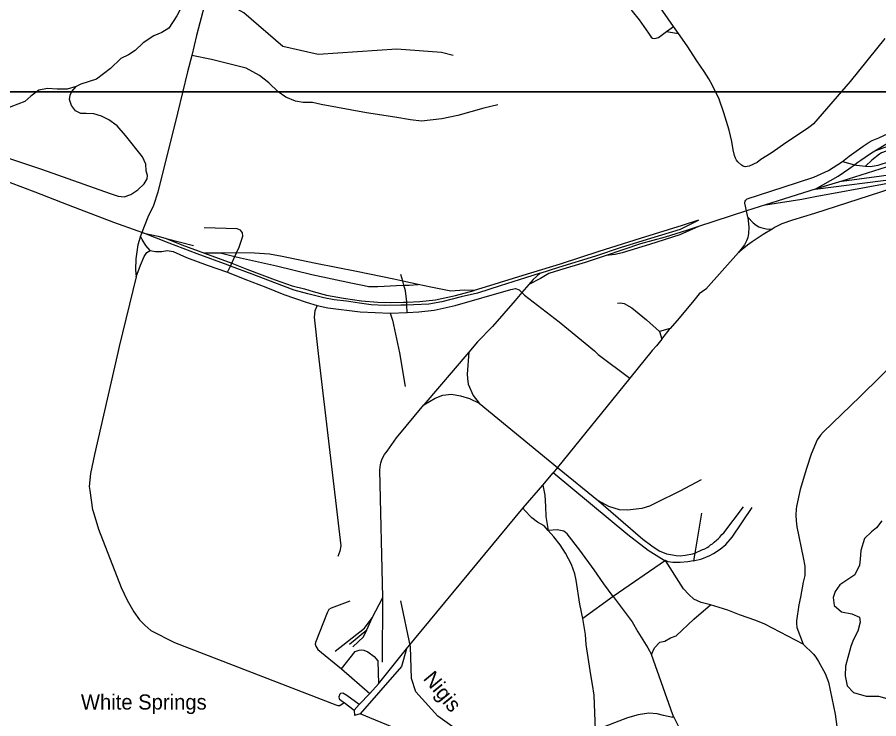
# Model space of a CAD drawing. Extents: x 2104537 to 2336408, y 34176 to 229611.
# Drawn here: x 2296436 to 2304991, y 88918 to 95887 of the extents above; entities that cross this region are included whole.
import ezdxf

# ---------------------------------------------------------------- set-up
doc = ezdxf.new("R2010")
doc.units = 0
for name, color, linetype in [('Exist Hydrographic Creek Single Shore', 7, 'Continuous'), ('Exist Hydrographic Misc Water Feature', 7, 'Continuous'), ('Exist Hydrographic Pond Under 1500 Sq Ft Label', 7, 'Continuous'), ('Exist Railroad Mainline', 7, 'Continuous'), ('Exist Railroad Siding', 7, 'Continuous'), ('Exist Road Non-System Type 51', 7, 'Continuous'), ('Map Preparation Inset Cut Line', 7, 'Continuous'), ('Old_Level_32', 7, 'Continuous')]:
    doc.layers.add(name, color=color, linetype=linetype)

msp = doc.modelspace()

# ---------------------------------------------------------------- linework, layer by layer
at = {"layer": 'Exist Hydrographic Creek Single Shore'}
for points in [[(2305022.7, 90883.9), (2304970, 90814.8), (2304918.7, 90773.7), (2304848, 90710.3), (2304814.3, 90589.5), (2304805.9, 90505.2), (2304801, 90443), (2304754.7, 90348), (2304673.7, 90294.4), (2304602.7, 90249), (2304557.8, 90184.1), (2304538.9, 90123.7), (2304546.5, 90043.7), (2304619.7, 89979), (2304722.3, 89960.9), (2304800.8, 89928.3), (2304807.8, 89876.4), (2304781.5, 89787.7), (2304735.2, 89700.7), (2304712.4, 89636.2), (2304684.5, 89527.5), (2304659.9, 89440.9), (2304658.1, 89344.8), (2304675.7, 89245), (2304739.1, 89180), (2304865.8, 89144.4), (2304988, 89142.7), (2305092.6, 89114.6)], [(2300796.9, 88813.3), (2300613, 88944.8), (2300394, 89185.1), (2300351, 89317.2), (2300339.9, 89632.3), (2300243.9, 90090)]]:
    msp.add_lwpolyline(points, dxfattribs=at)
at = {"layer": 'Exist Hydrographic Misc Water Feature'}
msp.add_lwpolyline([(2300766, 95505.2), (2300648.9, 95537.1), (2300206.8, 95568.5), (2299423.9, 95517.9), (2299073.9, 95596.9), (2298687, 95929), (2298368.9, 96109), (2298109.9, 96189.4), (2297950.8, 96277.7), (2297580.9, 96668.6), (2297411.9, 96940.9), (2297315.8, 97329.7), (2297312.9, 97638.1), (2297353.9, 97807.9), (2297343.9, 97998.3), (2297257.7, 98239.4), (2297088.8, 98478.8), (2296876.8, 98902.8)], dxfattribs=at)
at = {"layer": 'Exist Railroad Mainline'}
for points in [[(2297692.6, 93741.9), (2297673.8, 93748.6), (2297636.8, 93761.7), (2297393.9, 93847.7), (2296944.5, 94020.3), (2296613.4, 94147.7), (2296244.5, 94289)], [(2301627.9, 93343.8), (2301482.1, 93298.7), (2301230.6, 93218.9), (2301007.5, 93147.1), (2300843.7, 93108), (2300651.9, 93060.5), (2300524.2, 93037.4), (2300374.1, 93028.4), (2300305.6, 93026.8), (2300244.2, 93025.4), (2300086.4, 93024.1), (2299952, 93031.3), (2299834.2, 93046.4), (2299704.1, 93067.2), (2299583.9, 93078.4), (2299481.7, 93099.7), (2299321.1, 93140.5), (2299187, 93177.2), (2298992.5, 93247.9), (2298767.9, 93334.2), (2298553.1, 93415.3), (2298529.2, 93424.4), (2298224, 93537.8), (2297945.6, 93643.9), (2297692.6, 93741.9)]]:
    msp.add_lwpolyline(points, dxfattribs=at)
at = {"layer": 'Exist Railroad Siding'}
for p, q in [((2305473.4, 94527.9), (2304625.7, 94258.5)), ((2304625.7, 94258.5), (2305556.4, 94385.4)), ((2304358.7, 94180), (2305280.6, 94296.8)), ((2304625.7, 94258.5), (2304358.7, 94180)), ((2304358.7, 94180), (2303866.6, 94024.4)), ((2297915, 93689.7), (2298185.8, 93617.6)), ((2298464.2, 93542.1), (2298296.3, 93542.7)), ((2300919.1, 92561), (2300473.4, 92035.3)), ((2299960.8, 89919.7), (2300066.7, 90121.6)), ((2300064.2, 89479.8), (2300066.7, 90121.6)), ((2299906.3, 89800.6), (2299960.8, 89919.7)), ((2299735.7, 89659.9), (2299906.3, 89800.6))]:
    msp.add_line(p, q, dxfattribs=at)
for points in [[(2304952, 94558.5), (2305078.2, 94636.7), (2305106.1, 94652.9), (2305133.8, 94666.8), (2305159.8, 94680.9), (2305188.1, 94696.8), (2305209.7, 94704.9), (2305259.7, 94726.9)], [(2304952, 94558.5), (2305138, 94626.9), (2305217.9, 94657), (2305349.8, 94699.2)], [(2304358.7, 94180), (2304586.7, 94307.8), (2304692.5, 94379.9), (2304749.4, 94422.1), (2304752.5, 94424.3), (2304784.7, 94447.2), (2304812.1, 94468.3), (2304854.3, 94496.3), (2304918, 94538.1), (2304952, 94558.5)], [(2303866.6, 94024.4), (2304226.8, 94079.3), (2304324.8, 94099.3), (2304376.9, 94109.5), (2304505, 94133.6), (2304864.7, 94198.3), (2305026.7, 94228.3), (2305061.2, 94234), (2305090.5, 94240.7), (2305122.3, 94249.2), (2305158.7, 94258.8), (2305280.6, 94296.8)], [(2303866.6, 94024.4), (2303678.3, 93962.1), (2303201.1, 93807.9)], [(2301627.9, 93343.8), (2301815.4, 93405.5), (2302180.4, 93518.2), (2302437.8, 93601.8), (2302729.2, 93692.3), (2303022.5, 93782.5), (2303200.6, 93869.9), (2303038.3, 93818.6), (2302623.1, 93687.5), (2302210.3, 93558.3), (2301827.1, 93435.4), (2301455.9, 93320.6), (2301124.7, 93220), (2300973.2, 93173)], [(2303201.1, 93807.9), (2303017.1, 93724.5), (2302713.5, 93630), (2302442.3, 93546), (2302374.4, 93529.6), (2302282.4, 93520.8)], [(2303201.1, 93807.9), (2303080.6, 93768.9), (2302869.1, 93703.1), (2302625.4, 93635.6), (2302282.4, 93520.8)], [(2297692.6, 93741.9), (2297836.7, 93713.2), (2297915, 93689.7)], [(2297915, 93689.7), (2298069.5, 93624.8), (2298296.3, 93542.7)], [(2298296.3, 93542.7), (2298565.7, 93442.2), (2298717.4, 93385.7), (2298865.8, 93326.7), (2298998, 93277.9), (2299164.8, 93217.3), (2299288.9, 93190.3), (2299375.3, 93160.8), (2299507.4, 93125.8), (2299675.8, 93095.3), (2299853.7, 93070.6), (2300018.1, 93055.9), (2300144, 93054.5), (2300272, 93055.7), (2300305.2, 93057.1), (2300433.8, 93062.7), (2300587.7, 93080.1), (2300787.3, 93123.5), (2300973.2, 93173)], [(2300416.7, 93230.7), (2300264.4, 93264.7), (2300174.1, 93284.8), (2299803.6, 93362.2), (2299401, 93441.1), (2299066.5, 93510.5), (2298940.3, 93533.2), (2298792.2, 93544.3), (2298613.9, 93544.9), (2298606.3, 93544.9), (2298464.2, 93542.1)], [(2298464.2, 93542.1), (2298597.7, 93510.4), (2298652.6, 93497.5), (2299009.2, 93416.1), (2299361.8, 93330.6), (2299764.6, 93245.8), (2299882.5, 93220.9), (2299922.7, 93211), (2300016.8, 93211.8), (2300202.7, 93221), (2300275.4, 93223.9), (2300328.7, 93226.1), (2300416.7, 93230.7)], [(2302282.4, 93520.8), (2302077.1, 93451.3), (2301821.4, 93375.5), (2301715.8, 93340.5), (2301632.2, 93291.9), (2301514.6, 93230.9)], [(2301627.9, 93343.8), (2301558.2, 93281.2), (2301514.6, 93230.9)], [(2300973.2, 93173), (2300873.2, 93174), (2300741.2, 93167.3), (2300658.9, 93182.7), (2300542.8, 93205.6), (2300416.7, 93230.7)], [(2301514.6, 93230.9), (2301447.2, 93152.3), (2301380, 93074), (2301155.9, 92814.3), (2301006.7, 92662.6), (2300919.1, 92561)], [(2300919.1, 92561), (2300905.1, 92342.9), (2300906.2, 92298.9), (2300913.3, 92240.7), (2300964.9, 92127.9), (2301023.6, 92054.6)], [(2300473.4, 92035.3), (2300586.6, 92103), (2300661.3, 92131.7), (2300747.4, 92141.9), (2300837, 92124.4), (2300926.3, 92098.4), (2301023.6, 92054.6)], [(2301023.6, 92054.6), (2301801.9, 91414.9), (2302206.7, 91082.2)], [(2300066.7, 90121.6), (2300036.9, 91387.7), (2300039.5, 91421.7), (2300046.5, 91461.6), (2300061, 91501.3), (2300081.9, 91542.9), (2300108.7, 91576.5), (2300203.1, 91708.5), (2300473.4, 92035.3)], [(2303226.5, 91292.6), (2303014.1, 91180.5), (2302774, 91059.2), (2302713.4, 91030.5), (2302639.2, 91008), (2302494.8, 90988.8), (2302416.9, 90994.2), (2302311.5, 91026.1), (2302206.7, 91082.2)], [(2302206.7, 91082.2), (2302649.1, 90701.8), (2302738, 90636.1), (2302810.9, 90586.8), (2302882.4, 90557.2), (2302944.2, 90546.2), (2302979.8, 90539.3), (2303019.8, 90536.6), (2303070.1, 90541.8), (2303146.1, 90556.1), (2303163.7, 90564.3), (2303232.9, 90596.4), (2303263.6, 90606.5), (2303285.5, 90618.9), (2303303.4, 90631), (2303321.2, 90645.5), (2303339.1, 90655.8), (2303356.9, 90672.2), (2303378.4, 90692.4), (2303396.2, 90706.6), (2303412, 90723), (2303433.7, 90747.1), (2303451.3, 90765.5), (2303647.6, 91024.3)], [(2299592.7, 89590.8), (2299882.7, 89817.2), (2299960.8, 89919.7)], [(2299767.3, 89631.4), (2299875.2, 89731.4), (2299906.3, 89800.6)]]:
    msp.add_lwpolyline(points, dxfattribs=at)
at = {"layer": 'Exist Road Non-System Type 51'}
for p, q in [((2302883.8, 95745), (2302953, 95795.8)), ((2302883.8, 95745), (2303001.8, 95726.3)), ((2303001.8, 95726.3), (2302953, 95795.8)), ((2304631.2, 94453.7), (2304749.4, 94422.1)), ((2303691, 93900), (2303678.3, 93962.1)), ((2297673.8, 93748.6), (2297659.6, 93711.1)), ((2298565.7, 93442.2), (2298597.7, 93510.4)), ((2298597.7, 93510.4), (2298613.9, 93544.9)), ((2298553.1, 93415.3), (2298565.7, 93442.2)), ((2298523.9, 93353), (2298553.1, 93415.3)), ((2300264.4, 93264.7), (2300246.5, 93331.7)), ((2300275.4, 93223.9), (2300264.4, 93264.7)), ((2300305.6, 93026.8), (2300305.2, 93057.1)), ((2300306.5, 92954.6), (2300305.6, 93026.8)), ((2300140.7, 92948.6), (2300306.5, 92954.6)), ((2302920.9, 92795.1), (2302815, 92764.1)), ((2302815, 92764.1), (2302835.8, 92688.2)), ((2302835.8, 92688.2), (2302920.9, 92795.1)), ((2302518.1, 92300.1), (2301801.9, 91414.9)), ((2301801.9, 91414.9), (2301758.1, 91360.8)), ((2301655.7, 91238.8), (2301758.1, 91360.8)), ((2301461.4, 91012.6), (2301655.7, 91238.8)), ((2300302.9, 89613.3), (2301461.4, 91012.6)), ((2303229.7, 90960.6), (2303163.7, 90564.3)), ((2303163.7, 90564.3), (2303151.1, 90488.1)), ((2302872.9, 90489.5), (2302354.4, 90131.5)), ((2302354.4, 90131.5), (2302052, 89913.6)), ((2300022.3, 89264.7), (2300302.9, 89613.3)), ((2302947.5, 88956.3), (2302732.7, 89555.8)), ((2299655.2, 89415.5), (2299938.5, 89170.3)), ((2299938.5, 89170.3), (2300022.3, 89264.7)), ((2299830.1, 89060.5), (2299938.5, 89170.3)), ((2299682.5, 89079.1), (2299781.2, 89005.3)), ((2299830.1, 89060.5), (2299781.2, 89005.3)), ((2299781.2, 89005.3), (2299786, 88951.1)), ((2299842.5, 88968.1), (2299786, 88951.1))]:
    msp.add_line(p, q, dxfattribs=at)
for points in [[(2298466.3, 96688.3), (2298296.1, 96006.4), (2298217.1, 95705.8), (2298169.7, 95505)], [(2298340.8, 96531.8), (2298326.5, 96512.9), (2298248, 96372), (2298187.2, 96229.2), (2298019.2, 95901.5), (2297940.4, 95778.7), (2297871, 95735.7), (2297793.3, 95700.8), (2297688, 95633.9), (2297606.8, 95556.8), (2297541.3, 95512.1), (2297465.6, 95477.2), (2297362.6, 95378.1), (2297223.8, 95272.6), (2297068.3, 95220.8), (2297020.7, 95198.4)], [(2302681, 96166.7), (2302538, 96081.6), (2302518.1, 96055.1), (2302510.5, 96032.9), (2302516.7, 95997), (2302543.5, 95945.3), (2302612.5, 95862), (2302705.7, 95729), (2302732.1, 95687.5), (2302744.4, 95677.4), (2302766.3, 95676), (2302802.2, 95684.2), (2302883.8, 95745)], [(2302953, 95795.8), (2302792.7, 96022.2), (2302681, 96166.7)], [(2309080.7, 95825), (2308071.8, 95509.5), (2305064.9, 94557.1), (2305017.4, 94538.1), (2304998.8, 94526.9), (2304921.1, 94466.7), (2304859.5, 94406.2)], [(2304859.5, 94406.2), (2304905.9, 94403.4), (2304985.4, 94416.7), (2305313, 94523.8), (2306088, 94770.7), (2309065.3, 95709.2), (2309079.4, 95716.3), (2309086.1, 95729), (2309086.9, 95751), (2309080.7, 95825)], [(2305052.7, 95675.1), (2304706.2, 95247.9), (2304342.3, 94829.2), (2304321.7, 94810.4), (2304281.9, 94780.6), (2304078.5, 94645.5), (2303920.9, 94537.3), (2303821.1, 94472.9), (2303783.1, 94444.9), (2303705.2, 94405.7), (2303663.1, 94402.1), (2303643.5, 94407.5), (2303627.3, 94418), (2303591.3, 94450.1), (2303577.1, 94467.9), (2303566.9, 94485.9), (2303556.9, 94513.7), (2303544.5, 94569.7), (2303530.4, 94653.8), (2303505.7, 94763.8), (2303453.9, 94938.3), (2303404.6, 95071.6), (2303339.8, 95209.8), (2303304.1, 95273.1), (2303257.6, 95347), (2303184.5, 95452.5), (2303089.3, 95601.3), (2303001.8, 95726.3)], [(2298169.7, 95505), (2298125.2, 95344.4), (2298027.8, 94935.3), (2297832.6, 94149.2), (2297790, 94014.9), (2297731.4, 93900.2), (2297673.8, 93748.6)], [(2301207.4, 95016.5), (2301067.7, 94982.8), (2300810.8, 94910), (2300651.1, 94876.3), (2300449.2, 94854), (2300340.9, 94865.9), (2300184.7, 94895.5), (2299904.4, 94936.3), (2299455.3, 95019.1), (2299369.1, 95040.1), (2299274.7, 95041.2), (2299198.8, 95052.5), (2299104.1, 95091.4), (2299025.7, 95146.4), (2298934.6, 95233.4), (2298841.9, 95306.4), (2298709.1, 95381.1), (2298364.1, 95465.1), (2298169.7, 95505)], [(2297020.7, 95198.4), (2296932.9, 95173.5), (2296832.9, 95172.5), (2296734.9, 95177.3), (2296651, 95162.2), (2296571.7, 95101.4), (2296510.4, 95048.8), (2296370.9, 94995.1), (2296245.6, 94927.6), (2296124.5, 94854.5), (2296047, 94799.6), (2295971.6, 94764.9)], [(2296186, 94541), (2296675.9, 94376.5), (2297358.7, 94136), (2297438.9, 94110.9), (2297499.1, 94101.5), (2297564.9, 94126.2), (2297634.3, 94171.1), (2297697.8, 94231.9), (2297727.2, 94280.2), (2297730.8, 94314.2), (2297716.3, 94360.1), (2297711.7, 94425.8), (2297680.7, 94501.5), (2297512.2, 94711.7), (2297427.1, 94806.8), (2297344.6, 94866.1), (2297272.2, 94905.2), (2297195.9, 94928.4), (2297121.8, 94931.4), (2297067.6, 94928.9), (2297015.4, 94958.4), (2296974.7, 95010), (2296954.2, 95067.8), (2296961.6, 95111.6), (2296977.1, 95149.7), (2297020.7, 95198.4)], [(2304631.2, 94453.7), (2304696.7, 94507.1), (2304834.6, 94606.1), (2304896.6, 94646.6), (2304926.5, 94662.5), (2304990.5, 94689), (2305363.8, 94860.3), (2305699.3, 95007.4)], [(2306686.7, 94686.6), (2306205, 94535), (2304351.2, 93938.5), (2304135.2, 93871.9), (2304027.5, 93833.2), (2303961.4, 93801.1), (2303933.6, 93782.9)], [(2303678.3, 93962.1), (2303662.6, 94038.4), (2303662.2, 94050.2), (2303664.4, 94060.1), (2303670.6, 94070.2), (2303685.5, 94081.6), (2304040.3, 94199.7), (2304345.9, 94296.7), (2304493.3, 94363.2), (2304631.2, 94453.7)], [(2304749.4, 94422.1), (2304771.5, 94416.2), (2304859.5, 94406.2)], [(2303691, 93900), (2303699.3, 93798.3), (2303695.8, 93738.4), (2303689.7, 93700.1), (2303676, 93664.1), (2303656.2, 93625.9), (2303598.5, 93549.8)], [(2303691, 93900), (2303744.8, 93843.7), (2303773.3, 93820.6), (2303800.4, 93805.6), (2303819.5, 93796.8), (2303871.5, 93784.7), (2303933.6, 93782.9)], [(2298613.9, 93544.9), (2298640.8, 93602.3), (2298675.7, 93712.5), (2298671.2, 93746.4), (2298653.2, 93770.3), (2298618.7, 93783.8), (2298292.6, 93796.3)], [(2303933.6, 93782.9), (2303843.8, 93728.8), (2303732.2, 93656.2), (2303688.1, 93624.2), (2303598.5, 93549.8)], [(2297659.6, 93711.1), (2297632.4, 93626.9), (2297613.9, 93486.6), (2297609.2, 93376.8), (2297618, 93306.8)], [(2297757.2, 93568.5), (2297714.5, 93617.8), (2297675.7, 93679.6), (2297659.6, 93711.1)], [(2297618, 93306.8), (2297660.6, 93425.3), (2297695.7, 93511.6), (2297721.4, 93548.2), (2297757.2, 93568.5)], [(2297757.2, 93568.5), (2297809.2, 93558.9), (2297871.2, 93559.7), (2297923.2, 93570.2), (2297985.3, 93558.8), (2298118, 93500.2), (2298320.8, 93422.5), (2298523.9, 93353)], [(2303598.5, 93549.8), (2303273.5, 93183.9), (2303207.9, 93138.6), (2303154.2, 93073), (2303009.7, 92896.4), (2302920.9, 92795.1)], [(2298523.9, 93353), (2298694.4, 93284.8), (2298905.4, 93204.9), (2299084.1, 93132.9), (2299305.1, 93057.2), (2299413.6, 93022.6)], [(2297618, 93306.8), (2297447.6, 92617), (2297428.8, 92525.5), (2297202.6, 91544.2), (2297164.8, 91353), (2297148.6, 91225.4), (2297157.7, 91185.2), (2297182.2, 90992.8), (2297186.1, 90990.8), (2297244.5, 90801.7), (2297469.2, 90223.4), (2297526.8, 90096.3), (2297594.4, 89979.2), (2297650.9, 89900.1), (2297702.1, 89848.9), (2297763, 89795.9), (2297996.6, 89675.3), (2299598.2, 89056.7), (2299618, 89050.5), (2299638, 89050.1), (2299682.5, 89079.1)], [(2300305.2, 93057.1), (2300305.2, 93058.6), (2300290.2, 93168.5), (2300275.4, 93223.9)], [(2300306.5, 92954.6), (2300422.7, 92959.6), (2300576.5, 92975.3), (2300783.7, 93023.8), (2301337.8, 93183.8), (2301383.9, 93192.4), (2301420.1, 93178.9), (2301447.2, 93152.3)], [(2301447.2, 93152.3), (2301472.6, 93127.4), (2301815.8, 92861), (2302169.1, 92572.4), (2302204.9, 92537.4), (2302518.1, 92300.1)], [(2299413.6, 93022.6), (2299390.3, 92970.3), (2299384.8, 92906.1), (2299422.8, 92545.2), (2299648.5, 90635.5), (2299637.7, 90583.8), (2299618.6, 90530.1)], [(2299413.6, 93022.6), (2299519.8, 92999.9), (2299840.1, 92959.3), (2300140.7, 92948.6)], [(2302397.9, 93045.6), (2302423.9, 93050), (2302463.8, 93042.4), (2302540.4, 92999.3), (2302683.7, 92880.7), (2302815, 92764.1)], [(2300140.7, 92948.6), (2300161.3, 92879), (2300203.3, 92691.2), (2300230.8, 92553.3), (2300286.7, 92218)], [(2302835.8, 92688.2), (2302784.7, 92623.6), (2302741.2, 92577.8), (2302518.1, 92300.1)], [(2305218.3, 92522), (2304806.8, 92119.5), (2304439.1, 91764.7), (2304413.3, 91736.8), (2304379.4, 91688.5), (2304321.3, 91548), (2304273.5, 91403.7), (2304210.7, 91196.8), (2304172.4, 91028.2), (2304170.6, 91000.2), (2304168.6, 90942.1), (2304170.9, 90884.1), (2304176.8, 90826.2), (2304241.3, 90520.2), (2304255.5, 90434.5), (2304257.9, 90366.3), (2304256.9, 90341.3), (2304241.8, 90274.4), (2304214.2, 90126.3), (2304196.2, 90050.1), (2304173.2, 89891.7), (2304173.3, 89864.1), (2304178.7, 89826.3), (2304241.1, 89660.4)], [(2302872.9, 90489.5), (2302859.2, 90491.8), (2302701, 90588.9), (2302498, 90744.7), (2301758.1, 91360.8)], [(2301655.7, 91238.8), (2301675.8, 91140.3), (2301681.8, 91026.4), (2301683.8, 90928.3), (2301707, 90787.8)], [(2301707, 90787.8), (2301667.9, 90834.5), (2301600.7, 90869.9), (2301545.5, 90914.9), (2301468.9, 90994.4), (2301461.4, 91012.6)], [(2303151.1, 90488.1), (2303234.4, 90506.5), (2303314.8, 90540.5), (2303348.9, 90558.6), (2303417.6, 90604.3), (2303472.6, 90649.2), (2303536.7, 90723.2), (2303734.2, 91015.6)], [(2302354.4, 90131.5), (2302260.7, 90257.3), (2302163.3, 90397.2), (2302023.1, 90591.8), (2301896.4, 90756.3), (2301865, 90782.8), (2301797, 90794.3), (2301707, 90787.8)], [(2302052, 89913.6), (2302021, 90055.9), (2301987.5, 90294.7), (2301972.7, 90358.9), (2301938.4, 90451.4), (2301880.8, 90562.7), (2301826.4, 90647.7), (2301763.9, 90726.7), (2301707, 90787.8)], [(2303151.1, 90488.1), (2303094.8, 90477.4), (2303018.5, 90470.7), (2302946.7, 90472), (2302900.9, 90476.9), (2302872.9, 90489.5)], [(2303321.6, 90051.6), (2303227.1, 90072.7), (2303153.6, 90106.3), (2303104.6, 90151.2), (2303053.6, 90210.2), (2302872.9, 90489.5)], [(2299738, 90086), (2299554.6, 90015.4), (2299530.4, 90004), (2299513.7, 89972.2), (2299396.2, 89676.6), (2299393.9, 89660.6), (2299399.4, 89638.5), (2299420.8, 89607.9), (2299655.2, 89415.5)], [(2302354.4, 90131.5), (2302541.4, 89879.9), (2302599.5, 89781), (2302698.5, 89623), (2302732.7, 89555.8)], [(2302732.7, 89555.8), (2302764.4, 89621.7), (2302815.4, 89680.8), (2302867.7, 89690), (2302924.1, 89722.7), (2302980.6, 89743.5), (2303155.7, 89908.1), (2303321.6, 90051.6)], [(2304241.1, 89660.4), (2303860.4, 89859.7), (2303769.7, 89896.1), (2303608, 89951.1), (2303492.4, 89995.8), (2303321.6, 90051.6)], [(2302178.7, 88805.1), (2302163.4, 89153.4), (2302149.7, 89259.6), (2302131.5, 89354.1), (2302085.1, 89654.8), (2302077.2, 89757), (2302052, 89913.6)], [(2304241.1, 89660.4), (2304343.1, 89561.3), (2304366.6, 89530.7), (2304393.2, 89488.8), (2304459.7, 89367), (2304491.6, 89282.9), (2304558.3, 88963.3), (2304594.8, 88695.6)], [(2299655.2, 89415.5), (2299792.3, 89585), (2299832.6, 89600), (2299858.6, 89603.8), (2299878.5, 89599.1), (2299918.2, 89582.6), (2299981.3, 89537.5), (2300016.6, 89494.8), (2300022.3, 89264.7)], [(2300302.9, 89613.3), (2300253.3, 89438.1), (2299842.5, 88968.1)], [(2299830.1, 89060.5), (2299710.1, 89148.7), (2299670.6, 89173.4), (2299646.6, 89170), (2299638.2, 89161.9), (2299629.9, 89136.2), (2299633.4, 89118.1), (2299651.1, 89099.7), (2299682.5, 89079.1)], [(2302947.5, 88956.3), (2302945, 88932.4), (2302853.5, 88950.2), (2302791.9, 88967.5), (2302708, 88975), (2302601.8, 88959), (2302497.2, 88927.2), (2302178.7, 88805.1)], [(2301659.9, 88233.5), (2301124.2, 88451.8), (2300562.6, 88668.2), (2299842.5, 88968.1)], [(2303516.8, 87251.4), (2303520.1, 87725.1), (2303525, 87826.7), (2303523.6, 87852.3), (2303508.8, 87912.4), (2303433.5, 88091.9), (2303349.2, 88264.8), (2303255.1, 88426.9), (2303245.3, 88428.7), (2303130.7, 88607.1), (2303040, 88772.8), (2302947.5, 88956.3)]]:
    msp.add_lwpolyline(points, dxfattribs=at)
at = {"layer": 'Map Preparation Inset Cut Line'}
for points in [[(2259069.2, 139140.9), (2259069.2, 100213), (2262949.2, 100213), (2262949.2, 95146.7), (2307382.8, 95146.7), (2307382.8, 139140.9)], [(2319543.7, 95146.7), (2262949.2, 95146.7), (2262949.2, 70118.4), (2244094.4, 70118.4), (2244094.4, 50898.2), (2300688.9, 50898.2), (2300688.9, 65052.1), (2319543.7, 65052.1)]]:
    msp.add_lwpolyline(points, close=True, dxfattribs=at)

# ---------------------------------------------------------------- texts
at = {"layer": 'Exist Hydrographic Pond Under 1500 Sq Ft Label'}
msp.add_text('White Springs', height=150, dxfattribs=at).set_placement((2297068.5, 89009.9))
at = {"layer": 'Old_Level_32'}
msp.add_text('Nigis', height=150, rotation=309.51249, dxfattribs=at).set_placement((2300460.1, 89314.5))

doc.saveas('drawing.dxf')
